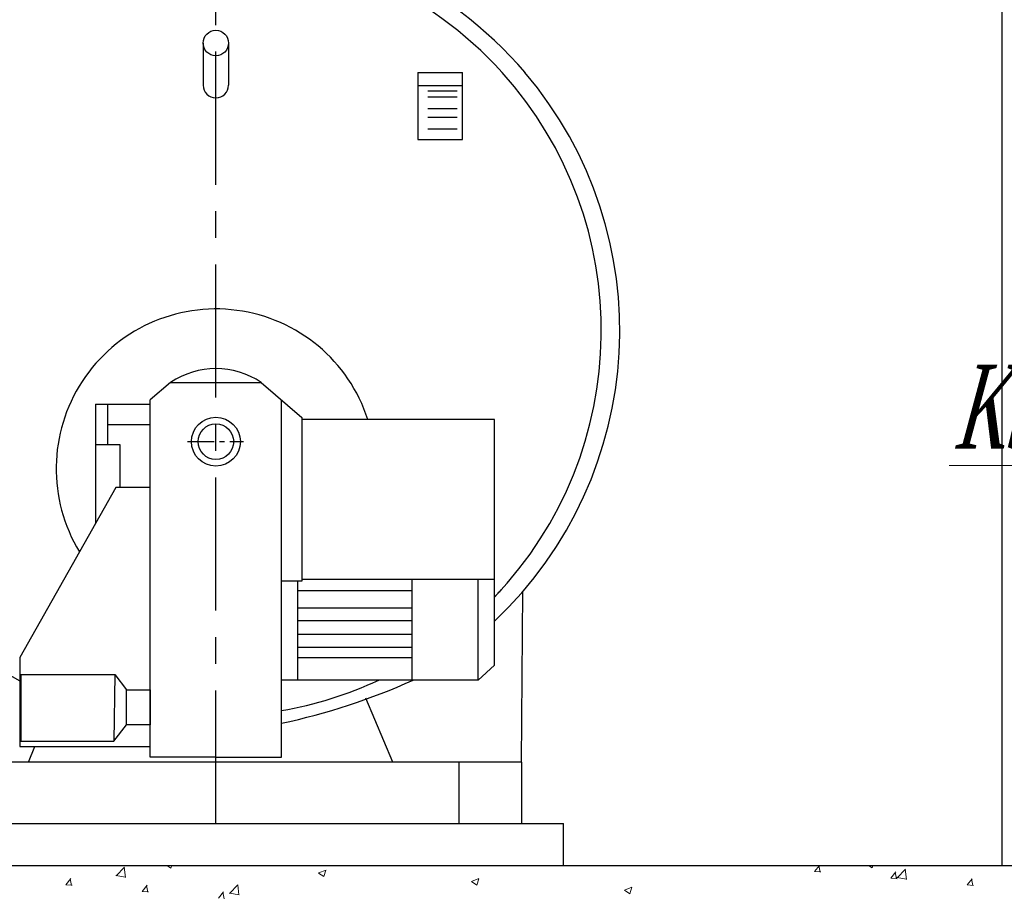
# Model space of a CAD drawing. Header units: millimetres. Extents: x 196 to 2027204, y -221452 to 153872.
# Tile 356 of 381: x 1224043 to 1225218, y -198706 to -197661. Entities that reach past the tile are written whole.
import ezdxf
from ezdxf import colors
from ezdxf.entities.mleader import LeaderData, LeaderLine
from ezdxf.math import Vec2, Vec3

# ---------------------------------------------------------------- set-up
doc = ezdxf.new("R2010")
doc.units = ezdxf.units.MM
doc.linetypes.add('CENTER', pattern=[50.8, 31.75, -6.35, 6.35, -6.35])
for name, color, linetype, lineweight in [('.', 7, 'Continuous', 15), ('00_Основной', 163, 'Continuous', 40), ('Основной текст', 7, 'Continuous', 30), ('中心线', 1, 'CENTER', 25)]:
    doc.layers.add(name, color=color, linetype=linetype, lineweight=lineweight)
doc.styles.add('Новый 5.0', font='times.ttf', dxfattribs={"width": 0.7, "oblique": 15, "height": 5})

# ---------------------------------------------------------------- blocks, each defined once
blk = doc.blocks.new('_None')

msp = doc.modelspace()

# ---------------------------------------------------------------- linework, layer by layer
at = {"layer": '.', "color": 252, "linetype": 'Continuous', "lineweight": 20, "ltscale": 0.3, "true_color": 0x8c8c8c}
for p, q in [((1224158.4, -198682.7), (1224168.3, -198672.4)), ((1224169.5, -198684.5), (1224168.1, -198672.4)), ((1224219.1, -198670.3), (1224223.7, -198673.5)), ((1224223.7, -198673.5), (1224224.8, -198670.3)), ((1224400, -198679.2), (1224408.9, -198675.8)), ((1224991.7, -198677.5), (1224997.7, -198670.3)), ((1224998.4, -198678.3), (1224997, -198670.3)), ((1225056.3, -198670.3), (1225060.5, -198673.2)), ((1225060.5, -198673.2), (1225061.5, -198670.3)), ((1225090.3, -198685.1), (1225100.2, -198674.8)), ((1225101.4, -198686.9), (1225100, -198674.8)), ((1224098.4, -198693.3), (1224104.5, -198686)), ((1224105.1, -198694.1), (1224103.7, -198686.2)), ((1224158.2, -198682.4), (1224169.5, -198684.2)), ((1224399.9, -198679.4), (1224406.3, -198683.6)), ((1224406.3, -198683.6), (1224408.8, -198676)), ((1224582.5, -198689.4), (1224591.4, -198686)), ((1224588.8, -198693.8), (1224591.3, -198686.1)), ((1224991.7, -198677.5), (1224999.3, -198678.1)), ((1225082.8, -198685.4), (1225088.9, -198678.1)), ((1225082.8, -198685.4), (1225090.4, -198686.1)), ((1225089.5, -198686.3), (1225088.1, -198678.3)), ((1225090.2, -198684.8), (1225101.5, -198686.6)), ((1225173.9, -198693.4), (1225180, -198686.1)), ((1225180.6, -198694.2), (1225179.2, -198686.3)), ((1224098.4, -198693.3), (1224106, -198694)), ((1224189.5, -198701.3), (1224195.6, -198694)), ((1224196.2, -198702.1), (1224194.8, -198694.1)), ((1224293.9, -198703.7), (1224303.8, -198693.4)), ((1224305, -198705.5), (1224303.6, -198693.4)), ((1224582.5, -198689.5), (1224588.8, -198693.8)), ((1224765, -198699.6), (1224773.9, -198696.1)), ((1224771.3, -198704), (1224773.9, -198696.3)), ((1225173.9, -198693.4), (1225181.5, -198694.1)), ((1224189.5, -198701.3), (1224197.1, -198701.9)), ((1224280.6, -198709.2), (1224286.7, -198701.9)), ((1224287.3, -198710.1), (1224285.9, -198702.1)), ((1224293.8, -198703.4), (1224305.1, -198705.2)), ((1224765, -198699.7), (1224771.3, -198704))]:
    msp.add_line(p, q, dxfattribs=at)
at = {"color": 252, "lineweight": 30, "ltscale": 10}
for p, q in [((1225215.4, -196570.3), (1225215.4, -198670.3)), ((1223850.1, -198620.3), (1224692.3, -198620.3)), ((1224692.3, -198670.3), (1224692.3, -198620.3)), ((1221564.5, -198670.3), (1227330.5, -198670.3))]:
    msp.add_line(p, q, dxfattribs=at)
at = {"color": 252, "linetype": 'CENTER', "lineweight": 25, "ltscale": 5}
msp.add_line((1224277.5, -198620.3), (1224277.5, -197161.9), dxfattribs=at)
at = {"layer": '00_Основной', "lineweight": 30, "ltscale": 10}
for p, q in [((1224262.2, -197689.3), (1224262.2, -197739.5)), ((1224292.6, -197689.3), (1224292.6, -197739.5)), ((1224518.5, -197724.5), (1224518.5, -197804.4)), ((1224518.5, -197724.5), (1224571.7, -197724.5)), ((1224571.7, -197804.4), (1224571.7, -197724.5)), ((1224518.5, -197740.1), (1224571.7, -197740.1)), ((1224530.4, -197746.2), (1224565.5, -197746.2)), ((1224530.4, -197753.6), (1224565.5, -197753.6)), ((1224530.4, -197767.5), (1224565.5, -197767.5)), ((1224530.4, -197777.8), (1224565.5, -197777.8)), ((1224530.4, -197791.7), (1224565.5, -197791.7)), ((1224518.5, -197804.4), (1224571.7, -197804.4)), ((1224223.3, -198094.1), (1224199.2, -198115)), ((1224223.3, -198094.1), (1224331.7, -198094.1)), ((1224331.7, -198094.1), (1224379.9, -198135.9)), ((1224133.8, -198120.1), (1224133.8, -198262.3)), ((1224133.8, -198120.1), (1224199.2, -198120.1)), ((1224148.4, -198168.3), (1224148.4, -198120.1)), ((1224199.2, -198541.2), (1224199.2, -198115)), ((1224355.8, -198541.2), (1224355.8, -198115)), ((1224148.4, -198144.2), (1224199.2, -198144.2)), ((1224379.9, -198135.9), (1224379.9, -198331.1)), ((1224609.8, -198138.3), (1224379.9, -198138.3)), ((1224609.8, -198431.3), (1224609.8, -198138.3)), ((1224133.8, -198168.3), (1224163, -198168.3)), ((1224163, -198168.3), (1224163, -198219.5)), ((1224158.1, -198219.5), (1224043.4, -198422.2)), ((1224199.2, -198219.5), (1224158.1, -198219.5)), ((1224379.9, -198331.1), (1224355.8, -198331.1)), ((1224375.1, -198449.2), (1224375.1, -198331.1)), ((1224379.9, -198328.8), (1224609.8, -198328.8)), ((1224511.3, -198328.8), (1224511.3, -198449.2)), ((1224590.5, -198449.2), (1224590.5, -198328.8)), ((1224375.1, -198342.3), (1224511.3, -198342.3)), ((1224642.3, -198547.2), (1224643.7, -198343.4)), ((1224375.1, -198363), (1224511.3, -198363)), ((1224375.1, -198378.3), (1224511.3, -198378.3)), ((1224375.1, -198394.3), (1224511.3, -198394.3)), ((1224375.1, -198410), (1224511.3, -198410)), ((1224043.4, -198422.2), (1224043.4, -198528.6)), ((1224375.1, -198422.4), (1224511.3, -198422.4)), ((1224590.5, -198449.2), (1224609.8, -198431.3)), ((1224044.6, -198442.7), (1224044.6, -198522.1)), ((1224044.6, -198442.7), (1224156.7, -198442.7)), ((1224156.7, -198442.7), (1224155.7, -198522.1)), ((1224156.7, -198442.7), (1224170.9, -198460.8)), ((1224590.5, -198449.2), (1224355.8, -198449.2)), ((1224488.8, -198547.2), (1224456.4, -198470.7)), ((1224155.7, -198522.1), (1224170.9, -198502.7)), ((1224044.6, -198522.1), (1224155.7, -198522.1)), ((1224043.4, -198528.6), (1224199.2, -198528.6)), ((1224053.7, -198547.2), (1224061.5, -198528.6)), ((1224277.5, -198541.2), (1224199.2, -198541.2)), ((1224277.5, -198541.2), (1224355.8, -198541.2)), ((1224517.8, -198547.2), (1224024.7, -198547.2)), ((1224642.3, -198547.2), (1224517.8, -198547.2)), ((1224567.9, -198620.3), (1224567.9, -198547.2)), ((1224642.3, -198547.2), (1224642.3, -198620.3))]:
    msp.add_line(p, q, dxfattribs=at)
msp.add_lwpolyline([(1224170.9, -198460.8), (1224199.2, -198460.8), (1224199.2, -198502.7), (1224170.9, -198502.7)], close=True, dxfattribs=at)
for centre, radius in [((1224277.4, -197689.3), 15.2), ((1224277.5, -198164.8), 29.2), ((1224277.5, -198164.8), 21.2)]:
    msp.add_circle(centre, radius, dxfattribs=at)
for centre, radius, start, end in [((1224277.5, -198041.2), 486.2, 40.6524, 139.3476), ((1224277.4, -198032.4), 459.9, 42.0455, 137.9545), ((1224271.2, -198032.4), 475.7, 139.6576, 241.3817), ((1224277.5, -198032.4), 459.9, 316.2661, 42.0455), ((1224283.7, -198032.4), 475.7, 313.2709, 40.3424), ((1224277.4, -197739.5), 15.2, 180, 0), ((1224277.5, -198197.1), 190.6, 17.9645, 211.3267), ((1224277.5, -198175.5), 97.8, 56.3631, 123.6369), ((1224277.4, -198032.4), 459.9, 316.2851, 317.8496), ((1224277.4, -198032.4), 459.9, 279.81, 295.0033), ((1224194.2, -197742.2), 775.5, 282.0267, 294.2518)]:
    msp.add_arc(centre, radius, start, end, dxfattribs=at)
at = {"layer": '中心线', "color": 252}
msp.add_line((1224243.5, -198164.8), (1224310.6, -198164.8), dxfattribs=at)

# ---------------------------------------------------------------- leaders
at = {"layer": 'Основной текст', "color": 251}
ml = msp.add_multileader_mtext('Standard', dxfattribs=at)
ml.set_content('\\A1;{\\W0.6;К3}', color=251, style='Новый 5.0')
ml.set_leader_properties(color=256, linetype='ByLayer', lineweight=13)
ml.set_arrow_properties(name='NONE')
ml.build(insert=Vec2(0, 0))
ml.multileader.update_dxf_attribs({"text_left_attachment_type": 6, "text_right_attachment_type": 6, "dogleg_length": 0, "arrow_head_size": 25})
ctx = ml.context
ctx.base_point, ctx.char_height, ctx.arrow_head_size, ctx.landing_gap_size, ctx.plane_origin = Vec3(1225121, -198193.1), 100, 25, 0, Vec3(1220413.4, -196593)
ctx.left_attachment, ctx.right_attachment, ctx.text_align_type = 6, 6, 1
notes = []
notes.append((ctx, [(1, (1, 1, 0), (1225268.7, -198193.1), (-1, 0), 0, [(1, [(1225475.9, -197952.5)], 0, [])])]))
ctx.mtext.insert, ctx.mtext.rotation, ctx.mtext.alignment, ctx.mtext.line_spacing_factor, ctx.mtext.flow_direction = Vec3(1225209.6, -198073.1), 6.283185, 2, 0.84, 5
for ctx, leaders in notes:
    for number, flags, end, landing, length, lines in leaders:
        leader = LeaderData()
        leader.index, (leader.has_last_leader_line, leader.has_dogleg_vector, leader.attachment_direction) = number, flags
        leader.last_leader_point, leader.dogleg_vector, leader.dogleg_length = Vec3(end), Vec3(landing), length
        for number, points, colour, breaks in lines:
            line = LeaderLine()
            line.index, line.vertices, line.color, line.breaks = number, Vec3.list(points), colors.encode_raw_color(colour), breaks
            leader.lines.append(line)
        ctx.leaders.append(leader)

doc.saveas('drawing.dxf')
